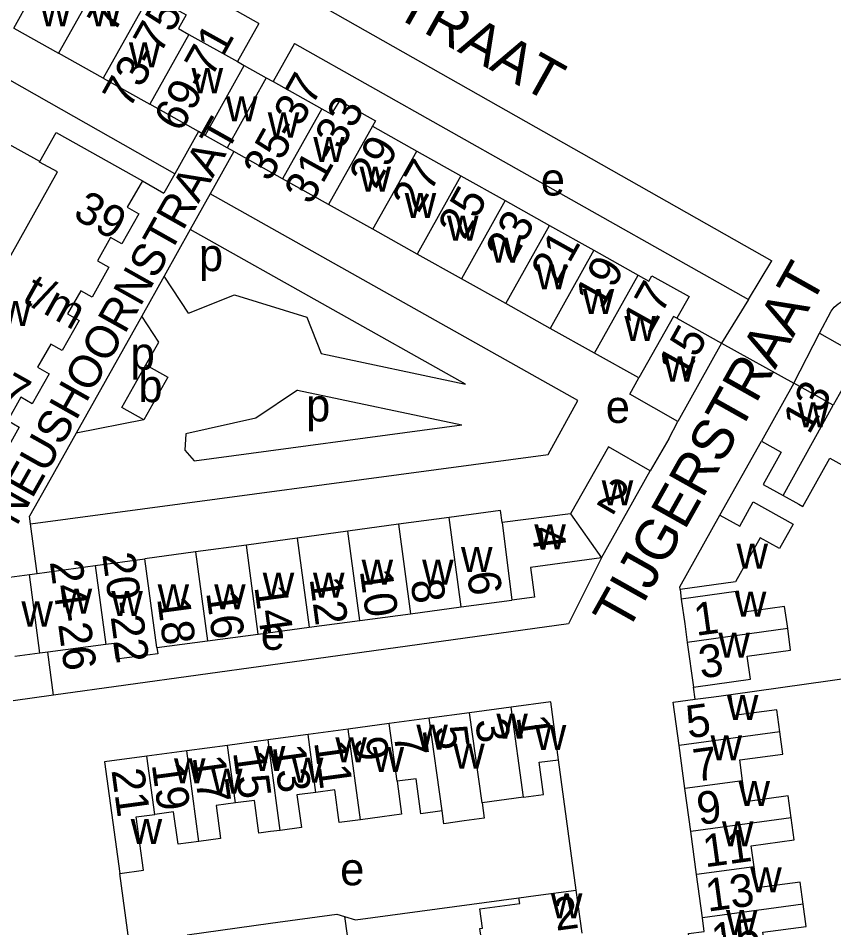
# Model space of a CAD drawing. Extents: x 162667 to 164645, y 379003 to 382150.
# Drawn here: x 163319.1 to 163419.1, y 381462.7 to 381574.3 of the extents above; entities that cross this region are included whole.
import ezdxf

# ---------------------------------------------------------------- set-up
doc = ezdxf.new("R2010")
doc.units = 0
for name, color, linetype in [('BLT_Basislijn', 7, 'Continuous'), ('BLT_Bebouwing', 7, 'Continuous'), ('BLT_Centroide', 7, 'Continuous'), ('BLT_Huisnummer', 7, 'Continuous'), ('BLT_Huisnummer_ tussenligend', 7, 'Continuous'), ('BLT_Huisnummer_reeks', 7, 'Continuous'), ('BLT_Huisnummer_zonder_bebouwing', 7, 'Continuous'), ('BLT_Onderdoorgang_en_onderverdeling', 7, 'Continuous'), ('BLT_Onderverdeling_panden', 7, 'Continuous'), ('BLT_Straatnaam', 7, 'Continuous'), ('BLT_Straatnaam_verkleind', 7, 'Continuous'), ('BLT_Vlakafsluiter', 7, 'Continuous')]:
    doc.layers.add(name, color=color, linetype=linetype)

msp = doc.modelspace()

# ---------------------------------------------------------------- linework, layer by layer
at = {"layer": 'BLT_Basislijn'}
for p, q in [((163350, 381579.47), (163411.54, 381544.56)), ((163348.58, 381573.67), (163345.97, 381569)), ((163352.94, 381571.21), (163350.33, 381566.56)), ((163338.26, 381555.24), (163315.64, 381568.07)), ((163341.16, 381560.42), (163338.26, 381555.24)), ((163345.52, 381557.97), (163342.61, 381552.76)), ((163338.26, 381555.24), (163336.92, 381552.85)), ((163334.29, 381554.36), (163336.92, 381552.85)), ((163342.61, 381552.76), (163340.16, 381548.4)), ((163387.72, 381527.41), (163342.61, 381552.76)), ((163340.16, 381548.4), (163336.96, 381542.68)), ((163373.93, 381529.43), (163340.16, 381548.4)), ((163408.67, 381539.79), (163411.54, 381544.56)), ((163336.96, 381542.68), (163334.21, 381537.77)), ((163339.94, 381538.15), (163336.96, 381542.68)), ((163408.67, 381539.79), (163405.37, 381534.44)), ((163417.4, 381535.67), (163418.8, 381538.39)), ((163334.21, 381537.77), (163326.15, 381523.39)), ((163336.32, 381534.56), (163334.21, 381537.77)), ((163414.23, 381529.54), (163417.4, 381535.67)), ((163417.4, 381535.67), (163454.14, 381514.83)), ((163334.71, 381531.77), (163336.32, 381534.56)), ((163356.22, 381533.17), (163373.93, 381529.43)), ((163353.34, 381528.67), (163373.49, 381524.41)), ((163384.08, 381520.78), (163387.72, 381527.41)), ((163334.49, 381525.02), (163326.15, 381523.39)), ((163340.65, 381520.02), (163373.49, 381524.41)), ((163398.9, 381522.69), (163399.99, 381524.82)), ((163326.15, 381523.39), (163322.94, 381517.65)), ((163398.9, 381522.69), (163396.62, 381518.79)), ((163405.16, 381513.34), (163410.27, 381522.43)), ((163320.57, 381512.29), (163384.08, 381520.78)), ((163322.94, 381517.65), (163320.45, 381513.21)), ((163320.57, 381512.29), (163320.45, 381513.21)), ((163321.39, 381506.17), (163320.57, 381512.29)), ((163400.28, 381504.21), (163400.42, 381503.04)), ((163323.37, 381491.24), (163322.67, 381496.51)), ((163350, 381494.93), (163323.37, 381491.24)), ((163402.12, 381490.74), (163401.92, 381492.24)), ((163323.37, 381491.24), (163318.42, 381490.55)), ((163387.53, 381467.31), (163385.36, 381483.32)), ((163332.69, 381460.9), (163331.51, 381469.36)), ((163339.78, 381461.84), (163350, 381463.25))]:
    msp.add_line(p, q, dxfattribs=at)
for points in [[(163348.58, 381573.67), (163300, 381601.05), (163292.39, 381605.72)], [(163352.94, 381571.21), (163408.67, 381539.79)], [(163321.69, 381556.74), (163314.42, 381560.75), (163296.28, 381527.84), (163303.04, 381524.04)], [(163339.94, 381538.15), (163345.58, 381540.36), (163354.48, 381537.65), (163356.22, 381533.17)], [(163418.8, 381538.39), (163419.2, 381538.86), (163419.66, 381539.27), (163420.17, 381539.62), (163420.73, 381539.9), (163421.31, 381540.11), (163421.92, 381540.24), (163422.53, 381540.3), (163423.15, 381540.27), (163423.76, 381540.17), (163424.36, 381539.98), (163424.47, 381539.93)], [(163353.34, 381528.67), (163348.2, 381525.26), (163339.64, 381523.32), (163339.5, 381521.31), (163340.65, 381520.02)], [(163390.62, 381508.1), (163386.58, 381500), (163350, 381494.93)], [(163406.52, 381491.33), (163424.78, 381493.9), (163430.72, 381448.9)], [(163359.1, 381464.08), (163360.45, 381463.68), (163380.5, 381466.36)], [(163350, 381463.25), (163358.14, 381464.38), (163359.1, 381464.08)], [(163359.1, 381464.08), (163364.77, 381423.59), (163364.82, 381423.14)]]:
    msp.add_lwpolyline(points, dxfattribs=at)
at = {"layer": 'BLT_Bebouwing'}
for p, q in [((163318.51, 381573.12), (163323.99, 381570.04)), ((163340, 381572.35), (163345.97, 381569)), ((163329.48, 381566.97), (163323.99, 381570.04)), ((163345.97, 381569), (163346.8, 381568.54)), ((163346.8, 381568.54), (163349.5, 381567.02)), ((163329.48, 381566.97), (163335.19, 381563.77)), ((163349.5, 381567.02), (163350.33, 381566.56)), ((163350.33, 381566.56), (163356.3, 381563.21)), ((163341.16, 381560.42), (163335.19, 381563.77)), ((163342, 381559.95), (163341.16, 381560.42)), ((163362.52, 381561.08), (163367.96, 381558.03)), ((163344.69, 381558.43), (163342, 381559.95)), ((163345.52, 381557.97), (163344.69, 381558.43)), ((163351.49, 381554.63), (163345.52, 381557.97)), ((163367.96, 381558.03), (163373.39, 381554.99)), ((163357.15, 381551.47), (163351.49, 381554.63)), ((163373.39, 381554.99), (163378.83, 381551.94)), ((163362.58, 381548.42), (163357.15, 381551.47)), ((163378.83, 381551.94), (163384.26, 381548.9)), ((163368.02, 381545.38), (163362.58, 381548.42)), ((163384.26, 381548.9), (163389.7, 381545.85)), ((163389.7, 381545.85), (163395.13, 381542.8)), ((163373.46, 381542.34), (163368.02, 381545.38)), ((163378.9, 381539.3), (163373.46, 381542.34)), ((163384.34, 381536.26), (163378.9, 381539.3)), ((163399.88, 381537.52), (163405.37, 381534.44)), ((163389.77, 381533.22), (163384.34, 381536.26)), ((163405.37, 381534.44), (163399.99, 381524.82)), ((163395.21, 381530.18), (163389.77, 381533.22)), ((163414.23, 381529.54), (163410.27, 381522.43)), ((163419.08, 381526.83), (163414.23, 381529.54)), ((163390.62, 381508.1), (163396.62, 381518.79)), ((163386.81, 381513.51), (163378.44, 381512.45)), ((163365.73, 381512.22), (163359.5, 381511.37)), ((163371.95, 381513.07), (163365.73, 381512.22)), ((163359.5, 381511.37), (163353.28, 381510.52)), ((163353.28, 381510.52), (163347.05, 381509.67)), ((163340.83, 381508.82), (163334.61, 381507.97)), ((163347.05, 381509.67), (163340.83, 381508.82)), ((163328.5, 381507.14), (163334.61, 381507.97)), ((163321.39, 381506.17), (163328.5, 381507.14)), ((163317.38, 381505.64), (163320.44, 381506.04)), ((163320.44, 381506.04), (163321.39, 381506.17)), ((163367.19, 381501.24), (163373.42, 381502.08)), ((163373.42, 381502.08), (163379.64, 381502.91)), ((163360.96, 381500.41), (163367.19, 381501.24)), ((163354.74, 381499.58), (163360.96, 381500.41)), ((163342.29, 381497.92), (163348.51, 381498.75)), ((163348.51, 381498.75), (163354.74, 381499.58)), ((163336.06, 381497.09), (163342.29, 381497.92)), ((163401.16, 381497.72), (163401.92, 381492.24)), ((163322.67, 381496.51), (163321.72, 381496.39)), ((163329.79, 381497.46), (163322.67, 381496.51)), ((163321.72, 381496.39), (163318.66, 381495.98)), ((163379.56, 381489.78), (163374.43, 381489.09)), ((163374.43, 381489.09), (163369.49, 381488.42)), ((163364.58, 381487.76), (163359.56, 381487.08)), ((163369.49, 381488.42), (163364.58, 381487.76)), ((163354.62, 381486.42), (163350, 381485.79)), ((163359.56, 381487.08), (163354.62, 381486.42)), ((163349.71, 381485.75), (163344.74, 381485.08)), ((163350, 381485.79), (163349.71, 381485.75)), ((163339.73, 381484.41), (163334.84, 381483.75)), ((163344.74, 381485.08), (163339.73, 381484.41)), ((163400.87, 381479.78), (163400.16, 381485.07)), ((163401.58, 381474.51), (163400.87, 381479.78)), ((163351.2, 381474.65), (163350, 381474.49)), ((163402.29, 381469.23), (163401.58, 381474.51)), ((163403.01, 381463.91), (163402.29, 381469.23)), ((163388.24, 381462.03), (163387.53, 381467.31))]:
    msp.add_line(p, q, dxfattribs=at)
for points in [[(163334.88, 381576.62), (163335.25, 381577.22), (163339.67, 381574.75), (163338.74, 381573.06), (163340, 381572.35)], [(163356.3, 381563.21), (163357.48, 381562.55), (163358.51, 381564.18), (163362.88, 381561.73), (163362.52, 381561.08)], [(163321.69, 381556.74), (163323.7, 381560.3), (163334.29, 381554.36)], [(163304.29, 381526.28), (163306.77, 381524.9), (163323.87, 381555.47), (163321.65, 381556.66), (163321.69, 381556.74)], [(163334.29, 381554.36), (163332.44, 381551.12), (163333.86, 381550.32), (163331.79, 381546.63), (163330.39, 381547.41), (163328.77, 381544.56), (163330.19, 381543.76), (163328.12, 381540.1), (163326.72, 381540.89), (163325.1, 381538.03), (163326.52, 381537.23), (163324.45, 381533.55), (163323.04, 381534.33), (163321.44, 381531.49), (163322.86, 381530.69), (163320.78, 381527), (163319.36, 381527.8), (163317.77, 381524.96), (163319.18, 381524.15), (163317.12, 381520.46), (163315.69, 381521.26), (163314.01, 381517.84)], [(163395.13, 381542.8), (163396.44, 381542.07), (163396.81, 381542.71), (163401.37, 381540.17), (163399.88, 381537.52)], [(163334.49, 381525.02), (163331.78, 381526.54), (163334.71, 381531.77)], [(163334.71, 381531.77), (163337.41, 381530.28), (163334.49, 381525.02)], [(163399.99, 381524.82), (163394.1, 381528.2), (163395.21, 381530.18)], [(163425.49, 381526.71), (163420.55, 381529.46), (163419.08, 381526.83)], [(163410.27, 381522.43), (163412.7, 381521.08), (163410.49, 381517.12), (163412.92, 381515.77)], [(163396.62, 381518.79), (163391.49, 381521.71), (163386.81, 381513.51)], [(163412.92, 381515.77), (163414.86, 381514.69), (163415.35, 381514.41), (163418.66, 381520.34), (163421.16, 381518.95)], [(163405.16, 381513.34), (163407.59, 381511.98), (163409.25, 381514.96), (163414.15, 381512.23), (163412.49, 381509.24), (163410.11, 381510.57), (163407.09, 381505.15), (163400.28, 381504.21)], [(163378.44, 381512.45), (163378.25, 381513.92), (163371.95, 381513.07)], [(163400.28, 381504.21), (163400.25, 381504.53), (163405.16, 381513.34)], [(163390.62, 381508.1), (163381.92, 381506.93), (163382.41, 381503.28), (163379.64, 381502.91)], [(163413.48, 381499.42), (163413.4, 381500), (163413.1, 381502.11), (163407.81, 381501.39), (163407.44, 381504.01), (163405.38, 381503.73), (163400.42, 381503.04)], [(163400.42, 381503.04), (163400.84, 381500), (163401.16, 381497.72)], [(163401.92, 381492.24), (163406.87, 381492.92), (163408.91, 381493.2), (163408.52, 381496.04), (163413.84, 381496.77), (163413.48, 381499.42)], [(163336.06, 381497.09), (163336.17, 381496.32), (163331.13, 381495.68), (163330.85, 381497.6), (163329.79, 381497.46)], [(163402.12, 381490.74), (163404.4, 381491.04), (163406.52, 381491.33)], [(163412.51, 381486.73), (163412.15, 381489.45), (163406.87, 381488.74), (163406.52, 381491.33)], [(163385.36, 381483.32), (163384.4, 381490.43), (163379.56, 381489.78)], [(163400.16, 381485.07), (163399.44, 381490.38), (163402.12, 381490.74)], [(163407.95, 381480.74), (163407.6, 381483.31), (163412.88, 381484.02), (163412.51, 381486.73)], [(163334.84, 381483.75), (163329.66, 381483.05), (163331.51, 381469.36)], [(163381.05, 381478.72), (163383.53, 381479.05), (163382.99, 381483), (163385.36, 381483.32)], [(163371.07, 381477.03), (163368.48, 381476.68), (163367.9, 381480.99), (163365.54, 381480.67)], [(163365.54, 381480.67), (163366.09, 381476.64), (163363.72, 381476.32), (163361.06, 381475.96)], [(163413.92, 381476.18), (163413.55, 381478.87), (163408.29, 381478.16), (163407.95, 381480.74)], [(163355.58, 381479.3), (163353.26, 381478.99), (163353.8, 381475), (163351.2, 381474.65)], [(163361.06, 381475.96), (163358.44, 381475.61), (163357.9, 381479.62), (163355.58, 381479.3)], [(163381.05, 381478.72), (163375.97, 381478.03)], [(163345.7, 381478.01), (163343.33, 381477.69), (163343.88, 381473.65), (163341.23, 381473.29)], [(163350, 381474.49), (163348.6, 381474.3), (163348.06, 381478.33), (163345.7, 381478.01)], [(163375.97, 381478.03), (163376.23, 381476.14), (163373.79, 381475.81), (163371.29, 381475.47), (163371.07, 381477.03)], [(163331.51, 381469.36), (163334.41, 381469.76), (163333.51, 381476.29), (163335.82, 381476.61)], [(163341.23, 381473.29), (163338.68, 381472.95), (163338.13, 381476.93), (163335.82, 381476.61)], [(163409.36, 381470.18), (163409.01, 381472.77), (163414.28, 381473.48), (163413.92, 381476.18)], [(163415.37, 381465.58), (163415.01, 381468.3), (163409.71, 381467.59), (163409.36, 381470.18)], [(163376.01, 381460.39), (163375.71, 381462.61), (163376.03, 381462.65), (163375.71, 381465.02), (163380.6, 381465.68), (163380.5, 381466.36)], [(163380.5, 381466.36), (163382.58, 381466.64), (163387.53, 381467.31)], [(163408.98, 381459.03), (163410.82, 381459.27), (163410.44, 381462.15), (163415.74, 381462.86), (163415.37, 381465.58)], [(163401.85, 381458.06), (163401.32, 381461.98), (163403.24, 381462.24), (163403.01, 381463.91)]]:
    msp.add_lwpolyline(points, dxfattribs=at)
at = {"layer": 'BLT_Onderdoorgang_en_onderverdeling'}
for p, q in [((163342, 381559.95), (163346.8, 381568.54)), ((163349.5, 381567.02), (163344.69, 381558.43)), ((163321.72, 381496.39), (163320.44, 381506.04))]:
    msp.add_line(p, q, dxfattribs=at)
at = {"layer": 'BLT_Onderverdeling_panden'}
for p, q in [((163318.51, 381573.12), (163323.9, 381582.75)), ((163329.4, 381579.68), (163323.99, 381570.04)), ((163334.88, 381576.62), (163329.48, 381566.97)), ((163340, 381572.35), (163335.19, 381563.77)), ((163356.3, 381563.21), (163351.49, 381554.63)), ((163362.52, 381561.08), (163357.15, 381551.47)), ((163362.58, 381548.42), (163367.96, 381558.03)), ((163373.39, 381554.99), (163368.02, 381545.38)), ((163378.83, 381551.94), (163373.46, 381542.34)), ((163378.9, 381539.3), (163384.26, 381548.9)), ((163389.7, 381545.85), (163384.34, 381536.26)), ((163389.77, 381533.22), (163395.13, 381542.8)), ((163412.92, 381515.77), (163419.08, 381526.83)), ((163386.81, 381513.51), (163390.62, 381508.1)), ((163365.73, 381512.22), (163367.19, 381501.24)), ((163373.42, 381502.08), (163371.95, 381513.07)), ((163378.44, 381512.45), (163379.64, 381502.91)), ((163360.96, 381500.41), (163359.5, 381511.37)), ((163353.28, 381510.52), (163354.74, 381499.58)), ((163340.83, 381508.82), (163342.29, 381497.92)), ((163348.51, 381498.75), (163347.05, 381509.67)), ((163336.06, 381497.09), (163334.61, 381507.97)), ((163328.5, 381507.14), (163329.79, 381497.46)), ((163413.48, 381499.42), (163401.16, 381497.72)), ((163381.05, 381478.72), (163379.56, 381489.78)), ((163375.97, 381478.03), (163374.43, 381489.09)), ((163365.54, 381480.67), (163364.58, 381487.76)), ((163371.07, 381477.03), (163369.49, 381488.42)), ((163355.58, 381479.3), (163354.62, 381486.42)), ((163361.06, 381475.96), (163359.56, 381487.08)), ((163412.51, 381486.73), (163400.16, 381485.07)), ((163350, 381483.57), (163349.71, 381485.75)), ((163341.23, 381473.29), (163339.73, 381484.41)), ((163345.7, 381478.01), (163344.74, 381485.08)), ((163335.82, 381476.61), (163334.84, 381483.75)), ((163351.2, 381474.65), (163350, 381483.57)), ((163407.95, 381480.74), (163400.87, 381479.78)), ((163413.92, 381476.18), (163401.58, 381474.51)), ((163409.36, 381470.18), (163402.29, 381469.23)), ((163415.37, 381465.58), (163403.01, 381463.91))]:
    msp.add_line(p, q, dxfattribs=at)
msp.add_lwpolyline([(163399.88, 381537.52), (163399.47, 381537.74), (163395.21, 381530.18)], dxfattribs=at)
at = {"layer": 'BLT_Vlakafsluiter'}
msp.add_line((163405.37, 381534.44), (163414.23, 381529.54), dxfattribs=at)

# ---------------------------------------------------------------- texts
at = {"layer": 'BLT_Centroide'}
for s, p in [('w', (163321.71, 381573.34)), ('w', (163327.85, 381573.34)), ('w', (163332.64, 381568.3)), ('w', (163340.33, 381565.13)), ('w', (163344.54, 381561.67)), ('w', (163349.68, 381559.69)), ('w', (163355.26, 381556.7)), ('w', (163360.94, 381553.05)), ('e', (163383.18, 381552.57)), ('w', (163366.48, 381549.82)), ('w', (163371.67, 381547.01)), ('w', (163376.93, 381544.34)), ('p', (163341.23, 381543.29)), ('w', (163382.57, 381541.04)), ('w', (163388.32, 381538.02)), ('w', (163316.8, 381536.57)), ('w', (163393.44, 381534.73)), ('p', (163332.84, 381531.19)), ('w', (163398.3, 381529.74)), ('b', (163333.8, 381527.21)), ('p', (163354.38, 381524.84)), ('e', (163391.15, 381524.66)), ('w', (163414.67, 381524.11)), ('w', (163390.66, 381514.53)), ('w', (163382.39, 381509.13)), ('w', (163373.39, 381506.35)), ('w', (163407.2, 381506.77)), ('w', (163361.19, 381504.81)), ('w', (163368.62, 381504.81)), ('w', (163349.06, 381503.19)), ('w', (163355.23, 381503.19)), ('w', (163324.27, 381501.26)), ('w', (163336.16, 381501.79)), ('w', (163343.1, 381501.79)), ('w', (163330.48, 381500.95)), ('w', (163407, 381500.88)), ('w', (163319.45, 381499.67)), ('e', (163348.81, 381496.81)), ('w', (163404.98, 381495.84)), ('w', (163406.02, 381488.19)), ('w', (163377.73, 381485.92)), ('w', (163367.91, 381484.56)), ('w', (163382.45, 381484.53)), ('w', (163357.97, 381483)), ('w', (163404.01, 381483.25)), ('w', (163347.97, 381481.92)), ('w', (163362.55, 381481.83)), ('w', (163372.44, 381482.22)), ('w', (163338.17, 381480.42)), ('w', (163352.64, 381480.5)), ('w', (163342.72, 381479.16)), ('w', (163407.44, 381477.62)), ('w', (163332.86, 381472.98)), ('w', (163405.42, 381472.69)), ('e', (163358.56, 381467.91)), ('w', (163408.88, 381467.03)), ('w', (163384.42, 381463.84)), ('w', (163405.91, 381461.81))]:
    msp.add_text(s, height=4, dxfattribs=at).set_placement(p)
at = {"layer": 'BLT_Huisnummer'}
for s, rotation, p in [('77', 60.8628, (163330.81, 381572.36)), ('29', 60.8628, (163362.93, 381553.22)), ('27', 60.8628, (163368.18, 381550.28)), ('23', 60.8628, (163379.67, 381544.03)), ('19', 60.8628, (163390.67, 381538.44)), ('15', 60.8628, (163400.85, 381529.93)), ('13', 60.8628, (163416.12, 381523.11)), ('2', 329.6495, (163389.82, 381514.8)), ('4', 277.6495, (163382.01, 381511.74)), ('12', 277.6495, (163354.8, 381505.54)), ('8', 277.6495, (163367.2, 381505.26)), ('16', 277.6495, (163342.11, 381503.84)), ('18', 277.6495, (163336.09, 381503.11)), ('1', 7.8415, (163402.24, 381498.51)), ('3', 7.8415, (163402.83, 381493.28)), ('5', 7.8415, (163401.28, 381485.93)), ('1', 277.6896, (163380.19, 381488.59)), ('5', 277.6896, (163370.14, 381487.3)), ('9', 277.6896, (163360.26, 381485.91)), ('13', 277.6896, (163350.28, 381484.97)), ('17', 277.6896, (163340.44, 381483.65)), ('21', 277.6896, (163330.49, 381482.03)), ('9', 7.8415, (163402.61, 381475.3)), ('13', 7.8415, (163403.67, 381464.66)), ('2', 7.6265, (163385.05, 381462.32))]:
    msp.add_text(s, height=4, rotation=rotation, dxfattribs=at).set_placement(p)
at = {"layer": 'BLT_Huisnummer_ tussenligend'}
for s, rotation, p in [('25', 60.8628, (163373.84, 381546.98)), ('21', 60.8628, (163385.25, 381541.54)), ('17', 60.8628, (163396.51, 381535.31)), ('10', 277.6495, (163360.96, 381506.52)), ('6', 277.6495, (163374.12, 381506.24)), ('14', 277.6495, (163348.03, 381504.54)), ('3', 277.6896, (163375.12, 381488.15)), ('7', 277.6896, (163365.13, 381486.43)), ('11', 277.6896, (163355.36, 381485.47)), ('7', 7.8415, (163402.15, 381480.61)), ('15', 277.6896, (163345.41, 381484.23)), ('19', 277.6896, (163335.43, 381482.75)), ('11', 7.8415, (163403.34, 381470.1)), ('15', 7.8415, (163404.41, 381459.21))]:
    msp.add_text(s, height=4, rotation=rotation, dxfattribs=at).set_placement(p)
at = {"layer": 'BLT_Huisnummer_reeks'}
for s, rotation, p in [('73-75', 60.8628, (163332.69, 381563.06)), ('69-71', 60.8628, (163338.99, 381560.17)), ('35-37', 60.8628, (163349.91, 381554.12)), ('31-33', 60.8628, (163354.97, 381551.29)), ('24-26', 277.6495, (163322.92, 381507.62)), ('20-22', 277.6495, (163329.36, 381508.54))]:
    msp.add_text(s, height=4, rotation=rotation, dxfattribs=at).set_placement(p)
at = {"layer": 'BLT_Huisnummer_zonder_bebouwing'}
for s, p in [('39', (163325.62, 381549.88)), ('t/m', (163319.37, 381539.63)), ('67', (163313.82, 381528.98))]:
    msp.add_text(s, height=4, rotation=330.8628, dxfattribs=at).set_placement(p)
at = {"layer": 'BLT_Straatnaam'}
for s, rotation, p in [('NEUSHOORNSTRAAT', 330.752, (163323.23, 381598.08)), ('TIJGERSTRAAT', 60.6527, (163393.73, 381498.76))]:
    msp.add_text(s, height=5, rotation=rotation, dxfattribs=at).set_placement(p)
at = {"layer": 'BLT_Straatnaam_verkleind'}
msp.add_text('NEUSHOORNSTRAAT', height=4, rotation=60.6211, dxfattribs=at).set_placement((163318.86, 381511.89))

doc.saveas('drawing.dxf')
